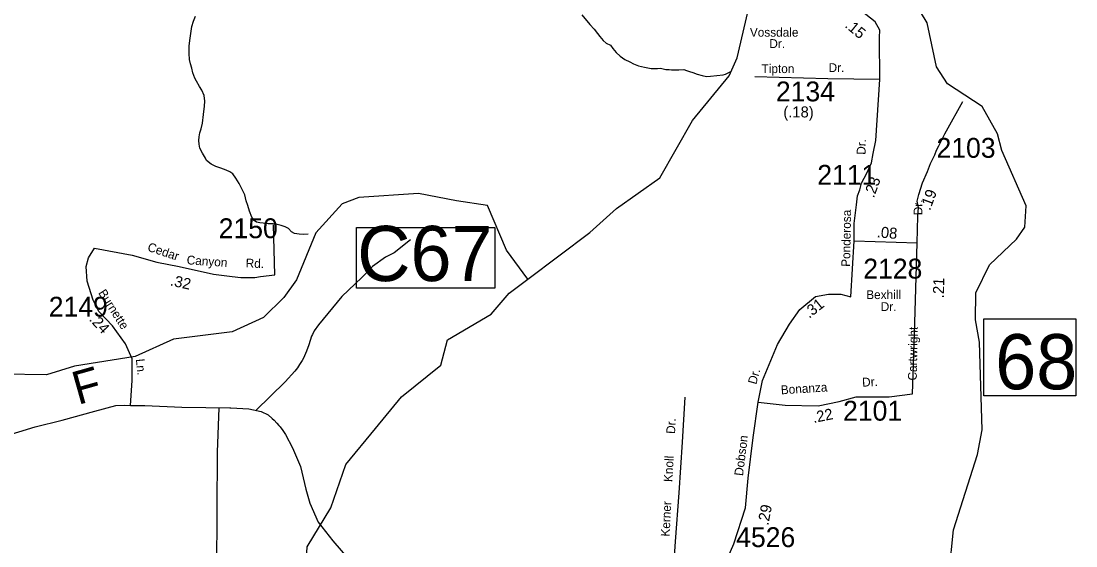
# Model space of a CAD drawing. Extents: x 1551653 to 1702041, y 811336 to 920032.
# Drawn here: x 1673079 to 1680922, y 884840 to 888741 of the extents above; entities that cross this region are included whole.
import ezdxf

# ---------------------------------------------------------------- set-up
doc = ezdxf.new("R2010")
doc.units = 0
for name, color, linetype in [('Old_Level_10', 7, 'Continuous'), ('Old_Level_11', 7, 'Continuous'), ('Old_Level_17', 7, 'Continuous'), ('Old_Level_22', 7, 'Continuous'), ('Old_Level_31', 7, 'Continuous'), ('Old_Level_32', 7, 'Continuous'), ('Old_Level_35', 7, 'Continuous'), ('Old_Level_50', 7, 'Continuous'), ('Old_Level_59', 7, 'Continuous'), ('Old_Level_62', 7, 'Continuous'), ('Old_Level_8', 7, 'Continuous')]:
    doc.layers.add(name, color=color, linetype=linetype)

msp = doc.modelspace()

# ---------------------------------------------------------------- linework, layer by layer
at = {"layer": 'Old_Level_31'}
msp.add_line((1675287.894, 885016.977), (1675287.894, 885016.977), dxfattribs=at)
for points in [[(1675572.098, 887207.389), (1676601.199, 887207.389), (1676601.199, 886756.07), (1675572.098, 886756.07), (1675572.098, 887207.389)], [(1680238.166, 886527.639), (1680922.39, 886527.639), (1680922.39, 885956.171), (1680238.166, 885956.171), (1680238.166, 886527.639)]]:
    msp.add_lwpolyline(points, dxfattribs=at)
at = {"layer": 'Old_Level_32'}
for p, q in [((1679959.399, 887925.923), (1680082.227, 888142.973)), ((1679248.725, 886690.721), (1679272.894, 887107.323)), ((1679272.894, 887107.323), (1679741.835, 887092.374))]:
    msp.add_line(p, q, dxfattribs=at)
for points in [[(1679463.523, 888307.18), (1679462.741, 888613.322), (1679462.541, 888619.923), (1679463.924, 888674.339), (1679429.185, 888735.184), (1679324.969, 888817.759), (1679204.841, 888844.122)], [(1679463.523, 888307.18), (1679076.819, 888312.555), (1678534.659, 888326.655)], [(1679272.894, 887107.323), (1679272.861, 887235.794), (1679290.23, 887374.868), (1679298.884, 887442.473), (1679316.254, 887485.935), (1679329.311, 887535.672), (1679368.392, 887609.555), (1679403.131, 887687.784), (1679416.159, 887757.321), (1679433.528, 887852.934), (1679463.523, 888307.18)], [(1679741.835, 887092.374), (1679746.739, 887290.926), (1679752.241, 887355.125), (1679742.56, 887401.853), (1679753.76, 887452.853), (1679780.917, 887540.018), (1679817.897, 887622.181), (1679840.197, 887683.779), (1679873.14, 887747.526), (1679885.04, 887780.823), (1679903.74, 887815.226), (1679948.54, 887902.926), (1679959.399, 887925.923)], [(1674713.291, 886835.04), (1674817.084, 886836.116), (1674859.723, 886841.761), (1674965.478, 886854.784), (1674955.716, 887225.937)], [(1673892.053, 885884.328), (1673905.186, 886068.942), (1673905.186, 886229.928), (1673856.232, 886341.92), (1673758.323, 886474.908), (1673656.918, 886583.4), (1673614.957, 886667.393), (1673569.499, 886807.381), (1673562.506, 886915.873), (1673579.99, 886982.367), (1673625.448, 887052.361)], [(1673625.448, 887052.361), (1673904.308, 887000.523), (1674089.635, 886948.027), (1674253.981, 886916.53), (1674509.243, 886860.534), (1674649.113, 886843.036), (1674713.291, 886835.04)], [(1679708.039, 885969.83), (1679723.444, 886413.124), (1679741.835, 887092.374)], [(1678560.307, 885908.155), (1678591.118, 886070.053), (1678703.916, 886337.417), (1678792.536, 886487.932), (1678870.414, 886598.13), (1678985.888, 886694.889), (1679082.564, 886711.016), (1679173.87, 886711.016), (1679248.725, 886690.721)], [(1678560.307, 885908.155), (1678760.582, 885885.027), (1679007.075, 885881.172), (1679161.133, 885912.01), (1679288.231, 885946.702), (1679534.723, 885946.702), (1679708.039, 885969.83)], [(1672942.216, 885651.681), (1673185.134, 885723.952), (1673384.283, 885774.323), (1673627.202, 885842.214), (1673782.582, 885883.825), (1673850.052, 885886.828), (1673892.053, 885884.328)], [(1673892.053, 885884.328), (1673999.654, 885882.306), (1674275.261, 885871.371), (1674630.259, 885866.025), (1674639.002, 885865.798), (1674772.692, 885857.433), (1674863.254, 885839.266), (1674915.526, 885814.855), (1674946.888, 885786.958), (1674960.95, 885774.8), (1674981.286, 885753.062), (1674996.135, 885733.956), (1675004.62, 885724.757), (1675024.751, 885697.429), (1675044.449, 885667.229), (1675097.549, 885568.928), (1675155.631, 885429.028), (1675196.406, 885260.158), (1675227.339, 885157.43), (1675287.894, 885016.977)], [(1678188.045, 884415.233), (1678264.432, 884592.441), (1678379.975, 884854.563), (1678466.466, 885122.573), (1678484.416, 885344.145), (1678522.479, 885644.781), (1678560.307, 885908.155)], [(1675287.894, 885016.977), (1675396.158, 884876.253), (1675507.235, 884751.008), (1675571.621, 884679.594), (1675634.95, 884617.532), (1675686.551, 884557.031), (1675748.05, 884498.33), (1675815.648, 884445.732), (1675884.949, 884401.03), (1675957.049, 884360.532), (1676008.65, 884333.832), (1676110.349, 884313.032), (1676170.338, 884308.7), (1676203.668, 884308.7), (1676270.328, 884310.785), (1676647.696, 884344.048), (1677021.568, 884367.681), (1677296.001, 884378.763)]]:
    msp.add_lwpolyline(points, dxfattribs=at)
at = {"layer": 'Old_Level_35'}
for points in [[(1675974.574, 887115.457), (1675852.38, 887018.472), (1675788.452, 886986.123), (1675691.851, 886916.822), (1675612.392, 886835.549), (1675463.091, 886693.148), (1675360.849, 886566.426), (1675289.849, 886483.129), (1675259.35, 886437.529), (1675245.049, 886411.528), (1675239.55, 886398.526), (1675218.55, 886333.628), (1675202.149, 886288.028), (1675179.449, 886235.928), (1675168.852, 886217.428), (1675150.249, 886187.628), (1675134.649, 886164.629), (1675114.751, 886138.727), (1675043.852, 886059.429), (1674824.045, 885847.131)], [(1678014.726, 885945.981), (1677993.784, 885610.63), (1677969.243, 885233.43), (1677942.927, 884871.06), (1677932.69, 884724.731), (1677928.589, 884702.533), (1677901.043, 884619.546), (1677858.246, 884502.031), (1677844.443, 884468.432), (1677819.46, 884412.338)], [(1674549.458, 885867.242), (1674537.094, 885537.642), (1674534.217, 885105.25), (1674531.458, 884659.553), (1674519.81, 884459.948), (1674493.744, 884373.373)]]:
    msp.add_lwpolyline(points, dxfattribs=at)
at = {"layer": 'Old_Level_50'}
msp.add_line((1675276.244, 884957.626), (1675276.244, 884957.626), dxfattribs=at)
at = {"layer": 'Old_Level_59'}
for points in [[(1676845.964, 886823.914), (1677307.761, 887170.694), (1677506.78, 887347.395), (1677827.778, 887575.5), (1678070.969, 888001.513), (1678343.613, 888334.735), (1678403.591, 888468.122), (1678482.536, 888807.996), (1678445.524, 889258.393), (1678521.598, 889381.629), (1678656.523, 889523.32), (1678891.615, 889695.769), (1679310.536, 889864.424), (1679377.588, 889872.934)], [(1679908.321, 884147.918), (1679921.538, 884258.098), (1679979.372, 884641.596), (1680011.904, 884958.226), (1680189.595, 885520.088), (1680224.556, 885703.2), (1680206.614, 886353.522), (1680175.548, 886521.562), (1680177.599, 886721.796), (1680279.612, 886929.821), (1680481.589, 887119.289), (1680541.566, 887210.025), (1680551.614, 887367.402), (1680371.578, 887778.122), (1680340.615, 887903.511), (1680225.581, 888106), (1679968.548, 888275.475), (1679886.63, 888401.788), (1679815.58, 888728.23), (1679610.63, 889070.565), (1679458.584, 889615.286), (1679384.56, 889764.564), (1679377.588, 889872.934)], [(1676845.964, 886823.914), (1676688.675, 887039.168), (1676547.436, 887370.08), (1676316.571, 887404.414), (1676033.496, 887459.368), (1675591.507, 887429.02), (1675465.502, 887382.269), (1675271.523, 887166.349), (1675126.551, 886818.068), (1675033.56, 886685.399), (1674881.514, 886537.454), (1674647.549, 886430.622), (1674213.557, 886377.103), (1673928.534, 886248.331), (1673477.522, 886175.435), (1673268.472, 886110.741), (1672943.464, 886117.302), (1672437.498, 886354.137), (1672037.441, 886358.956), (1671820.496, 886396.276)], [(1675117.27, 883604.874), (1675108.937, 883831.743), (1675140.495, 884234.309), (1675192.168, 884579.318), (1675205.496, 884833.779), (1675383.481, 885122.287), (1675495.026, 885445.594), (1675713.896, 885713.332), (1675908.447, 885948.617), (1676200.274, 886183.902), (1676248.912, 886370.506), (1676574.526, 886562.06), (1676707.935, 886717.893), (1676845.964, 886823.914)]]:
    msp.add_lwpolyline(points, dxfattribs=at)
at = {"layer": 'Old_Level_62'}
for points in [[(1675212.775, 887156.711), (1675182.735, 887154.968), (1675146.749, 887157.326), (1675112.813, 887161.735), (1675090.872, 887174.038), (1675067.188, 887198.234), (1675043.3, 887210.537), (1675013.362, 887220.79), (1674983.425, 887229.197), (1674953.487, 887233.503), (1674915.552, 887233.913), (1674879.566, 887238.219), (1674855.472, 887240.578), (1674829.636, 887246.832), (1674811.796, 887259.032), (1674796.007, 887283.228), (1674778.373, 887327.417), (1674764.839, 887369.555), (1674753.254, 887405.644), (1674741.771, 887449.833), (1674720.138, 887494.022), (1674700.658, 887534.315), (1674675.026, 887574.607), (1674653.393, 887604.853), (1674631.555, 887621.052), (1674603.668, 887633.355), (1674563.786, 887647.811), (1674527.901, 887660.217), (1674492.017, 887676.621), (1674458.389, 887704.918), (1674450.494, 887723.065), (1674428.861, 887759.359), (1674409.381, 887797.499), (1674403.64, 887825.591), (1674399.846, 887853.683), (1674404.255, 887881.673), (1674408.459, 887911.61), (1674418.916, 887939.498), (1674429.271, 887981.431), (1674436.038, 888047.355), (1674442.6, 888109.281), (1674445.06, 888147.215), (1674441.472, 888189.354), (1674423.838, 888227.493), (1674406.306, 888255.79), (1674384.673, 888295.981), (1674370.934, 888316.178), (1674357.298, 888356.368), (1674347.661, 888390.51), (1674339.971, 888424.548), (1674332.384, 888456.639), (1674328.796, 888500.623), (1674329.411, 888554.756), (1674333.922, 888596.69), (1674340.381, 888648.568), (1674348.993, 888700.548), (1674361.399, 888740.431), (1674375.753, 888778.263)], [(1677249.045, 888787.49), (1677308.305, 888716.85), (1677339.883, 888682.504), (1677365.72, 888650.208), (1677383.457, 888628.062), (1677407.038, 888597.715), (1677428.978, 888577.517), (1677462.709, 888563.163), (1677480.446, 888536.917), (1677504.13, 888508.722), (1677533.965, 888480.322), (1677567.594, 888456.024), (1677605.426, 888437.569), (1677633.313, 888423.215), (1677671.145, 888408.862), (1677715.026, 888398.404), (1677764.956, 888387.844), (1677810.888, 888389.279), (1677833.033, 888391.022), (1677872.916, 888382.718), (1677896.907, 888380.36), (1677914.952, 888378.207), (1677948.888, 888379.847), (1677970.931, 888379.642), (1678006.918, 888381.282), (1678026.91, 888375.028), (1678048.851, 888366.724), (1678072.842, 888358.522), (1678106.675, 888346.218), (1678144.61, 888335.761), (1678176.393, 888329.404), (1678204.588, 888331.147), (1678298.707, 888342.015), (1678316.649, 888345.911), (1678356.942, 888367.544)]]:
    msp.add_lwpolyline(points, dxfattribs=at)
at = {"layer": 'Old_Level_8'}
msp.add_line((1679495.84, 887046.878), (1679495.84, 887046.878), dxfattribs=at)

# ---------------------------------------------------------------- texts
at = {"layer": 'Old_Level_10'}
for s, rotation, p in [('Dr.', 87.1564167, (1677941.537, 885670.94)), ('Knoll', 86.9674167, (1677921.854, 885313.072)), ('Kerner', 87.2014278, (1677901.241, 884907.666))]:
    msp.add_text(s, height=65.6167, rotation=rotation, dxfattribs=at).set_placement(p)
at = {"layer": 'Old_Level_11'}
for s, p in [('Vossdale', (1678498.347, 888625.489)), ('Dr.', (1678643.037, 888541.445)), ('Tipton', (1678584.979, 888355.072)), ('Dr.', (1679083.48, 888362.731)), ('Bexhill', (1679363.416, 886674.6)), ('Dr.', (1679471.278, 886585.952))]:
    msp.add_text(s, height=65.6167, dxfattribs=at).set_placement(p)
for s, rotation, p in [('Dr.', 87.9563, (1679357.415, 887746.635)), ('Dr.', 90.6865667, (1679781.378, 887298.396)), ('Ponderosa', 88.9872472, (1679243.424, 886914.079)), ('Cedar', 341.4584417, (1674013.97, 887035.151)), ('Canyon', 356.1595833, (1674309.297, 886933.647)), ('Rd.', 357.7655306, (1674748.308, 886910.171)), ('Burnette', 302.7548222, (1673650.641, 886720.609)), ('Cartwright', 88.9049833, (1679738.657, 886068.63)), ('Ln.', 275.386175, (1673932.885, 886228.097)), ('Dr.', 74.2571444, (1678545.124, 886036.062)), ('Bonanza', 3.5647111, (1678730.404, 885966.38)), ('Dr.', 2.6103139, (1679334.161, 886023.264)), ('Dobson', 82.9792083, (1678446.988, 885357.188))]:
    msp.add_text(s, height=65.6167, rotation=rotation, dxfattribs=at).set_placement(p)
at = {"layer": 'Old_Level_17'}
for s, rotation, p in [('.15', 320.527875, (1679198.8, 888700.593)), ('(.18)', 359.6602194, (1678746.923, 888025.956)), ('.23', 69.82075, (1679419.677, 887421.853)), ('.19', 69.6880806, (1679837.716, 887328.223)), ('.08', 355.31885, (1679439.171, 887133.967)), ('.32', 347.6272722, (1674183.323, 886776.375)), ('.21', 88.4490278, (1679940.297, 886680.398)), ('.31', 38.4418444, (1678938.944, 886527.742)), ('.24', 313.0662917, (1673580.768, 886519.978)), ('.22', 11.3194361, (1678972.381, 885753.034)), ('.29', 78.8809667, (1678634.356, 884988.314))]:
    msp.add_text(s, height=82.0208, rotation=rotation, dxfattribs=at).set_placement(p)
at = {"layer": 'Old_Level_22'}
msp.add_text('F', height=246.062, rotation=15.7709222, dxfattribs=at).set_placement((1673501.999, 885886.804))
at = {"layer": 'Old_Level_31'}
for s, p in [('C67', (1675578.435, 886808.498)), ('68', (1680322.424, 886003.829))]:
    msp.add_text(s, height=410.1042, dxfattribs=at).set_placement(p)
at = {"layer": 'Old_Level_8'}
for s, p in [('2134', (1678691.725, 888144.58)), ('2103', (1679885.994, 887725.216)), ('2111', (1678999.46, 887524.694)), ('2150', (1674548.79, 887127.318)), ('2128', (1679341.432, 886827.156)), ('2149', (1673284.887, 886543.982)), ('2101', (1679191.161, 885770.677)), ('4526', (1678396.431, 884830.623))]:
    msp.add_text(s, height=147.6375, dxfattribs=at).set_placement(p)

doc.saveas('drawing.dxf')
